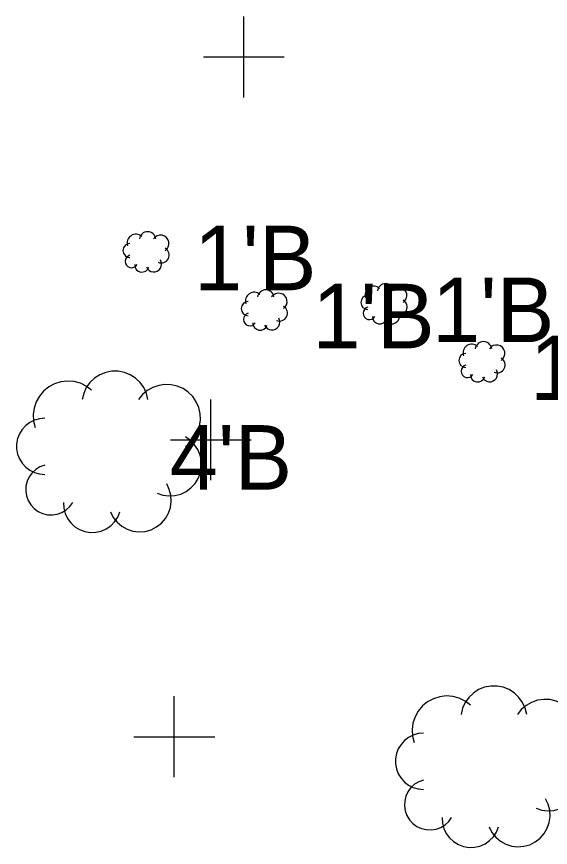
# Model space of a CAD drawing. Extents: x 1363693 to 1365209, y 422201 to 424153.
# Drawn here: x 1363761.92 to 1363775.13, y 423101.65 to 423122.23 of the extents above; entities that cross this region are included whole.
import ezdxf

# ---------------------------------------------------------------- set-up
doc = ezdxf.new("R2010")
doc.units = 0
for name, color, linetype in [('SV_X_Original_Ground', 7, 'Continuous'), ('VG_X_Cells', 7, 'Continuous'), ('VG_X_Text', 7, 'Continuous')]:
    doc.layers.add(name, color=color, linetype=linetype)

msp = doc.modelspace()

# ---------------------------------------------------------------- linework, layer by layer
at = {"layer": 'SV_X_Original_Ground'}
for p, q in [((1363767.541, 423120.226), (1363767.541, 423122.226)), ((1363766.541, 423121.226), (1363768.541, 423121.226)), ((1363766.725, 423110.745), (1363766.725, 423112.745)), ((1363765.725, 423111.745), (1363767.725, 423111.745)), ((1363765.82, 423103.393), (1363765.82, 423105.393)), ((1363764.82, 423104.393), (1363766.82, 423104.393))]:
    msp.add_line(p, q, dxfattribs=at)
at = {"layer": 'VG_X_Cells'}
for points in [[(1363765.167, 423112.745), (1363765.13, 423112.896), (1363765.066, 423113.039), (1363764.975, 423113.166), (1363764.862, 423113.274), (1363764.731, 423113.358), (1363764.586, 423113.416), (1363764.432, 423113.446), (1363764.276, 423113.446), (1363764.123, 423113.416), (1363763.978, 423113.358), (1363763.847, 423113.274), (1363763.734, 423113.166), (1363763.643, 423113.039), (1363763.578, 423112.896), (1363763.542, 423112.745)], [(1363763.774, 423112.977), (1363763.643, 423113.075), (1363763.496, 423113.146), (1363763.339, 423113.189), (1363763.176, 423113.201), (1363763.014, 423113.183), (1363762.858, 423113.134), (1363762.715, 423113.056), (1363762.588, 423112.953), (1363762.483, 423112.828), (1363762.403, 423112.686), (1363762.352, 423112.531), (1363762.331, 423112.369), (1363762.34, 423112.206), (1363762.381, 423112.048)], [(1363766.096, 423111.584), (1363766.217, 423111.682), (1363766.317, 423111.8), (1363766.394, 423111.935), (1363766.445, 423112.083), (1363766.468, 423112.237), (1363766.461, 423112.392), (1363766.426, 423112.544), (1363766.364, 423112.686), (1363766.276, 423112.815), (1363766.166, 423112.925), (1363766.037, 423113.013), (1363765.895, 423113.075), (1363765.743, 423113.11), (1363765.588, 423113.116), (1363765.434, 423113.094), (1363765.287, 423113.043), (1363765.151, 423112.966), (1363765.033, 423112.866), (1363764.935, 423112.745)], [(1363762.613, 423112.28), (1363762.485, 423112.268), (1363762.361, 423112.233), (1363762.246, 423112.176), (1363762.143, 423112.098), (1363762.057, 423112.003), (1363761.989, 423111.894), (1363761.943, 423111.774), (1363761.919, 423111.648), (1363761.919, 423111.519), (1363761.943, 423111.393), (1363761.989, 423111.273), (1363762.057, 423111.164), (1363762.143, 423111.069), (1363762.246, 423110.991), (1363762.361, 423110.934), (1363762.485, 423110.899), (1363762.613, 423110.887)], [(1363765.399, 423110.423), (1363765.54, 423110.376), (1363765.687, 423110.357), (1363765.835, 423110.365), (1363765.979, 423110.402), (1363766.113, 423110.465), (1363766.232, 423110.553), (1363766.333, 423110.661), (1363766.412, 423110.787), (1363766.465, 423110.925), (1363766.492, 423111.071), (1363766.49, 423111.219), (1363766.46, 423111.365), (1363766.403, 423111.502), (1363766.321, 423111.625), (1363766.218, 423111.731), (1363766.096, 423111.816)], [(1363762.613, 423111.119), (1363762.497, 423111.077), (1363762.392, 423111.013), (1363762.302, 423110.93), (1363762.229, 423110.831), (1363762.177, 423110.719), (1363762.148, 423110.6), (1363762.143, 423110.477), (1363762.162, 423110.355), (1363762.204, 423110.24), (1363762.268, 423110.135), (1363762.351, 423110.044), (1363762.45, 423109.971), (1363762.561, 423109.919), (1363762.681, 423109.89), (1363762.803, 423109.884), (1363762.925, 423109.903), (1363763.04, 423109.945), (1363763.146, 423110.008), (1363763.236, 423110.091), (1363763.309, 423110.19)], [(1363764.238, 423109.958), (1363764.308, 423109.823), (1363764.403, 423109.704), (1363764.518, 423109.606), (1363764.651, 423109.532), (1363764.795, 423109.485), (1363764.946, 423109.467), (1363765.097, 423109.478), (1363765.244, 423109.519), (1363765.38, 423109.587), (1363765.5, 423109.679), (1363765.6, 423109.794), (1363765.676, 423109.925), (1363765.725, 423110.069), (1363765.745, 423110.22), (1363765.736, 423110.371), (1363765.697, 423110.518), (1363765.632, 423110.655)], [(1363763.077, 423110.19), (1363763.085, 423110.053), (1363763.118, 423109.921), (1363763.177, 423109.797), (1363763.258, 423109.686), (1363763.359, 423109.594), (1363763.476, 423109.522), (1363763.604, 423109.474), (1363763.739, 423109.451), (1363763.876, 423109.455), (1363764.01, 423109.485), (1363764.136, 423109.54), (1363764.248, 423109.618), (1363764.344, 423109.716), (1363764.419, 423109.831), (1363764.47, 423109.958)], [(1363774.54, 423104.945), (1363774.503, 423105.097), (1363774.439, 423105.239), (1363774.348, 423105.367), (1363774.235, 423105.475), (1363774.104, 423105.559), (1363773.959, 423105.617), (1363773.805, 423105.647), (1363773.649, 423105.647), (1363773.496, 423105.617), (1363773.351, 423105.559), (1363773.22, 423105.475), (1363773.107, 423105.367), (1363773.016, 423105.239), (1363772.951, 423105.097), (1363772.915, 423104.945)], [(1363773.147, 423105.178), (1363773.016, 423105.276), (1363772.869, 423105.347), (1363772.712, 423105.39), (1363772.549, 423105.402), (1363772.387, 423105.383), (1363772.231, 423105.334), (1363772.088, 423105.257), (1363771.961, 423105.154), (1363771.856, 423105.029), (1363771.776, 423104.887), (1363771.725, 423104.732), (1363771.704, 423104.57), (1363771.713, 423104.407), (1363771.754, 423104.249)], [(1363775.469, 423103.784), (1363775.59, 423103.882), (1363775.69, 423104.001), (1363775.767, 423104.136), (1363775.818, 423104.283), (1363775.841, 423104.437), (1363775.834, 423104.593), (1363775.799, 423104.744), (1363775.737, 423104.887), (1363775.649, 423105.015), (1363775.539, 423105.126), (1363775.41, 423105.213), (1363775.268, 423105.276), (1363775.116, 423105.311), (1363774.961, 423105.317), (1363774.807, 423105.295), (1363774.66, 423105.244), (1363774.524, 423105.167), (1363774.406, 423105.066), (1363774.308, 423104.945)], [(1363771.986, 423104.481), (1363771.858, 423104.469), (1363771.734, 423104.434), (1363771.619, 423104.377), (1363771.516, 423104.299), (1363771.43, 423104.204), (1363771.362, 423104.095), (1363771.316, 423103.975), (1363771.292, 423103.849), (1363771.292, 423103.72), (1363771.316, 423103.594), (1363771.362, 423103.474), (1363771.43, 423103.365), (1363771.516, 423103.27), (1363771.619, 423103.192), (1363771.734, 423103.135), (1363771.858, 423103.1), (1363771.986, 423103.088)], [(1363774.772, 423102.623), (1363774.913, 423102.577), (1363775.06, 423102.557), (1363775.208, 423102.566), (1363775.352, 423102.603), (1363775.486, 423102.666), (1363775.605, 423102.754), (1363775.706, 423102.862), (1363775.785, 423102.988), (1363775.838, 423103.126), (1363775.865, 423103.272), (1363775.863, 423103.42), (1363775.833, 423103.565), (1363775.776, 423103.702), (1363775.694, 423103.826), (1363775.591, 423103.932), (1363775.469, 423104.017)], [(1363771.986, 423103.32), (1363771.87, 423103.278), (1363771.765, 423103.214), (1363771.675, 423103.131), (1363771.602, 423103.031), (1363771.55, 423102.92), (1363771.521, 423102.8), (1363771.516, 423102.678), (1363771.535, 423102.556), (1363771.577, 423102.441), (1363771.641, 423102.335), (1363771.724, 423102.245), (1363771.823, 423102.172), (1363771.934, 423102.12), (1363772.054, 423102.091), (1363772.176, 423102.085), (1363772.298, 423102.104), (1363772.413, 423102.146), (1363772.519, 423102.209), (1363772.609, 423102.292), (1363772.682, 423102.391)], [(1363773.611, 423102.159), (1363773.681, 423102.024), (1363773.776, 423101.905), (1363773.891, 423101.807), (1363774.024, 423101.733), (1363774.168, 423101.686), (1363774.319, 423101.668), (1363774.47, 423101.679), (1363774.617, 423101.719), (1363774.753, 423101.787), (1363774.873, 423101.88), (1363774.973, 423101.995), (1363775.049, 423102.126), (1363775.098, 423102.27), (1363775.118, 423102.42), (1363775.109, 423102.572), (1363775.07, 423102.719), (1363775.005, 423102.856)], [(1363772.45, 423102.391), (1363772.458, 423102.254), (1363772.491, 423102.121), (1363772.55, 423101.998), (1363772.631, 423101.887), (1363772.732, 423101.794), (1363772.849, 423101.723), (1363772.977, 423101.675), (1363773.112, 423101.652), (1363773.249, 423101.656), (1363773.383, 423101.686), (1363773.509, 423101.741), (1363773.621, 423101.819), (1363773.717, 423101.917), (1363773.792, 423102.032), (1363773.843, 423102.159)]]:
    msp.add_lwpolyline(points, dxfattribs=at)
for centre, radius, start, end in [((1363764.869, 423116.621), 0.216, 47.7263, 199.6538), ((1363765.159, 423116.693), 0.205, 8.1301, 171.8699), ((1363765.478, 423116.606), 0.209, 303.6901, 146.3099), ((1363764.724, 423116.432), 0.174, 90, 270), ((1363765.499, 423116.32), 0.195, 246.1613, 60.7086), ((1363764.763, 423116.164), 0.157, 104.4898, 329.25), ((1363765.311, 423116.098), 0.195, 201.8014, 31.3287), ((1363765.018, 423116.076), 0.178, 177.6627, 343.4127), ((1363770.756, 423115.336), 0.216, 47.7263, 199.6538), ((1363771.047, 423115.408), 0.205, 8.1301, 171.8699), ((1363767.794, 423115.183), 0.216, 47.7263, 199.6538), ((1363768.084, 423115.255), 0.205, 8.1301, 171.8699), ((1363768.403, 423115.168), 0.209, 303.6901, 146.3099), ((1363771.366, 423115.321), 0.209, 303.6901, 146.3099), ((1363767.649, 423114.994), 0.174, 90, 270), ((1363770.611, 423115.147), 0.174, 90, 270), ((1363771.387, 423115.035), 0.195, 246.1613, 60.7086), ((1363768.424, 423114.882), 0.195, 246.1613, 60.7086), ((1363770.65, 423114.879), 0.157, 104.4898, 329.25), ((1363767.688, 423114.726), 0.157, 104.4898, 329.25), ((1363768.237, 423114.66), 0.195, 201.8014, 31.3287), ((1363770.905, 423114.792), 0.178, 177.6627, 343.4127), ((1363771.199, 423114.813), 0.195, 201.8014, 31.3287), ((1363767.943, 423114.638), 0.178, 177.6627, 343.4127), ((1363773.18, 423113.899), 0.216, 47.7263, 199.6538), ((1363773.47, 423113.972), 0.205, 8.1301, 171.8699), ((1363773.79, 423113.885), 0.209, 303.6901, 146.3099), ((1363773.035, 423113.711), 0.174, 90, 270), ((1363773.81, 423113.599), 0.195, 246.1613, 60.7086), ((1363773.074, 423113.443), 0.157, 104.4898, 329.25), ((1363773.329, 423113.355), 0.178, 177.6627, 343.4127), ((1363773.623, 423113.377), 0.195, 201.8014, 31.3287)]:
    msp.add_arc(centre, radius, start, end, dxfattribs=at)

# ---------------------------------------------------------------- texts
at = {"layer": 'VG_X_Text'}
for s, p in [("1'B", (1363766.312, 423115.449)), ("1'B", (1363772.199, 423114.164)), ("1'B", (1363769.237, 423114.011)), ("1'B", (1363774.623, 423112.728)), ("4'B", (1363765.71, 423110.509))]:
    msp.add_text(s, height=1.6, dxfattribs=at).set_placement(p)

doc.saveas('drawing.dxf')
